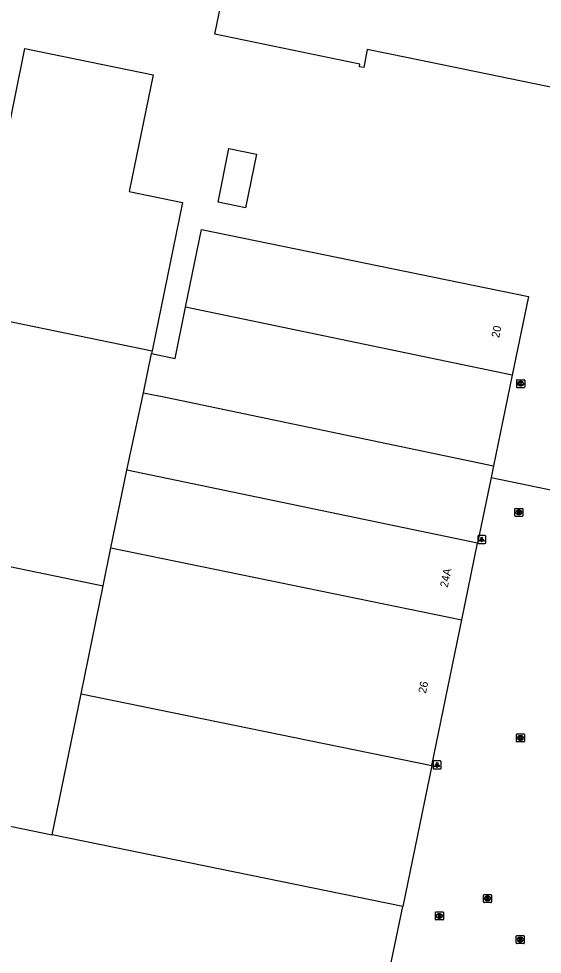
# Model space of a CAD drawing. Extents: x 157692 to 159670, y 381454 to 383289.
# Drawn here: x 158651.1 to 158716.5, y 382356.1 to 382472.9 of the extents above; entities that cross this region are included whole.
import ezdxf

# ---------------------------------------------------------------- set-up
doc = ezdxf.new("R2010")
doc.units = 0
for name, color, linetype in [('IMGEO_Kolk', 7, 'Continuous'), ('IMGEO_Lichtpunt', 7, 'Continuous'), ('IMGEO_Pand', 7, 'Continuous'), ('IMGEO_Pand_nummerreeks', 7, 'Continuous'), ('IMGEO_Pand_vergunning_verleend', 7, 'Continuous'), ('IMGEO_Rijbaan_lokaal_open', 7, 'Continuous'), ('IMGEO_Rioolput', 7, 'Continuous')]:
    doc.layers.add(name, color=color, linetype=linetype)

msp = doc.modelspace()

# ---------------------------------------------------------------- linework, layer by layer
at = {"layer": 'IMGEO_Kolk'}
for p, q in [((158713.31, 382426.88), (158713.31, 382427.74)), ((158713.38, 382427.81), (158714.23, 382427.81)), ((158713.79, 382427.59), (158713.82, 382427.59)), ((158714.31, 382427.74), (158714.31, 382426.88)), ((158714.23, 382426.81), (158713.38, 382426.81)), ((158713.82, 382427.03), (158713.79, 382427.03)), ((158713.28, 382382.64), (158713.28, 382383.5)), ((158713.35, 382383.57), (158714.21, 382383.57)), ((158713.77, 382383.35), (158713.79, 382383.35)), ((158714.28, 382383.5), (158714.28, 382382.64)), ((158714.21, 382382.57), (158713.35, 382382.57)), ((158713.79, 382382.79), (158713.76, 382382.79)), ((158709.17, 382362.59), (158709.17, 382363.44)), ((158709.24, 382363.52), (158710.09, 382363.52)), ((158709.66, 382363.3), (158709.68, 382363.3)), ((158710.17, 382363.44), (158710.17, 382362.59)), ((158710.09, 382362.52), (158709.24, 382362.52)), ((158709.68, 382362.74), (158709.65, 382362.74))]:
    msp.add_line(p, q, dxfattribs=at)
for points in [[(158713.31, 382426.88), (158713.31, 382427.74)], [(158713.38, 382427.81), (158714.23, 382427.81)], [(158713.63, 382427.51), (158713.75, 382427.51), (158713.75, 382427.36), (158713.88, 382427.51), (158714.04, 382427.51), (158713.9, 382427.36), (158714.05, 382427.11), (158713.9, 382427.11), (158713.81, 382427.28), (158713.75, 382427.21), (158713.75, 382427.11), (158713.63, 382427.11), (158713.63, 382427.51)], [(158714.31, 382427.74), (158714.31, 382426.88)], [(158714.23, 382426.81), (158713.38, 382426.81)], [(158713.28, 382382.64), (158713.28, 382383.5)], [(158713.35, 382383.57), (158714.21, 382383.57)], [(158713.6, 382383.27), (158713.72, 382383.27), (158713.72, 382383.12), (158713.85, 382383.27), (158714.02, 382383.27), (158713.87, 382383.12), (158714.02, 382382.87), (158713.87, 382382.87), (158713.79, 382383.03), (158713.72, 382382.97), (158713.72, 382382.87), (158713.6, 382382.87), (158713.6, 382383.27)], [(158714.28, 382383.5), (158714.28, 382382.64)], [(158714.21, 382382.57), (158713.35, 382382.57)], [(158709.17, 382362.59), (158709.17, 382363.44)], [(158709.24, 382363.52), (158710.09, 382363.52)], [(158709.49, 382363.22), (158709.61, 382363.22), (158709.61, 382363.07), (158709.74, 382363.22), (158709.91, 382363.22), (158709.76, 382363.07), (158709.91, 382362.82), (158709.76, 382362.82), (158709.68, 382362.98), (158709.61, 382362.92), (158709.61, 382362.82), (158709.49, 382362.82), (158709.49, 382363.22)], [(158710.17, 382363.44), (158710.17, 382362.59)], [(158710.09, 382362.52), (158709.24, 382362.52)]]:
    msp.add_lwpolyline(points, dxfattribs=at)
for centre, start, end in [((158713.38, 382427.74), 91.552, 178.448), ((158713.38, 382427.74), 91.552, 178.448), ((158714.23, 382427.74), 1.552, 88.448), ((158714.23, 382427.74), 1.552, 88.448), ((158713.38, 382426.89), 181.552, 268.448), ((158713.38, 382426.89), 181.552, 268.448), ((158714.23, 382426.89), 271.552, 358.448), ((158714.23, 382426.89), 271.552, 358.448), ((158713.35, 382383.49), 91.552, 178.448), ((158713.35, 382383.49), 91.552, 178.448), ((158714.2, 382383.49), 1.552, 88.448), ((158714.2, 382383.49), 1.552, 88.448), ((158713.35, 382382.65), 181.552, 268.448), ((158713.35, 382382.65), 181.552, 268.448), ((158714.2, 382382.65), 271.552, 358.448), ((158714.2, 382382.65), 271.552, 358.448), ((158709.24, 382363.44), 91.552, 178.448), ((158709.24, 382363.44), 91.552, 178.448), ((158710.09, 382363.44), 1.552, 88.448), ((158710.09, 382363.44), 1.552, 88.448), ((158709.24, 382362.59), 181.552, 268.448), ((158709.24, 382362.59), 181.552, 268.448), ((158710.09, 382362.59), 271.552, 358.448), ((158710.09, 382362.59), 271.552, 358.448)]:
    msp.add_arc(centre, 0.0765, start, end, dxfattribs=at)
for centre, major_axis, ratio, start_param, end_param in [((158713.79, 382427.31), (-0.387, 0.002), 0.722429, 4.712389, 7.853982), ((158713.82, 382427.31), (-0.39, 0.002), 0.717154, 1.570796, 4.712389), ((158713.77, 382383.07), (-0.387, 0.002), 0.722429, 4.712389, 7.853982), ((158713.79, 382383.07), (-0.39, 0.002), 0.717154, 1.570796, 4.712389), ((158709.65, 382363.02), (-0.387, 0.002), 0.722429, 4.712389, 7.853982), ((158709.68, 382363.02), (-0.39, 0.002), 0.717154, 1.570796, 4.712389)]:
    msp.add_ellipse(centre, major_axis=major_axis, ratio=ratio, start_param=start_param, end_param=end_param, dxfattribs=at)
at = {"layer": 'IMGEO_Lichtpunt'}
for p, q in [((158708.44, 382408.25), (158708.44, 382407.44)), ((158708.44, 382408.25), (158708.44, 382407.44)), ((158709.34, 382408.35), (158708.53, 382408.35)), ((158709.34, 382408.35), (158708.53, 382408.35)), ((158709.44, 382407.44), (158709.44, 382408.25)), ((158709.44, 382407.44), (158709.44, 382408.25)), ((158708.53, 382407.35), (158709.34, 382407.35)), ((158708.53, 382407.35), (158709.34, 382407.35)), ((158702.87, 382380.09), (158702.87, 382379.29)), ((158702.87, 382380.09), (158702.87, 382379.29)), ((158703.77, 382380.19), (158702.96, 382380.19)), ((158703.77, 382380.19), (158702.96, 382380.19)), ((158703.86, 382379.29), (158703.86, 382380.09)), ((158703.86, 382379.29), (158703.86, 382380.09)), ((158702.96, 382379.19), (158703.77, 382379.19)), ((158702.96, 382379.19), (158703.77, 382379.19))]:
    msp.add_line(p, q, dxfattribs=at)
for points in [[(158708.81, 382407.91), (158708.85, 382407.89), (158708.67, 382407.62), (158708.63, 382407.65), (158708.81, 382407.91)], [(158708.92, 382407.87), (158708.96, 382407.87), (158708.96, 382407.54), (158708.92, 382407.54), (158708.92, 382407.87)], [(158709.03, 382407.89), (158709.06, 382407.91), (158709.25, 382407.65), (158709.21, 382407.62), (158709.03, 382407.89)], [(158703.24, 382379.76), (158703.28, 382379.73), (158703.09, 382379.47), (158703.05, 382379.49), (158703.24, 382379.76)], [(158703.34, 382379.71), (158703.39, 382379.71), (158703.39, 382379.39), (158703.34, 382379.39), (158703.34, 382379.71)], [(158703.45, 382379.73), (158703.49, 382379.76), (158703.68, 382379.49), (158703.64, 382379.47), (158703.45, 382379.73)]]:
    msp.add_lwpolyline(points, dxfattribs=at)
for centre in [(158708.94, 382408.05), (158703.37, 382379.89)]:
    msp.add_circle(centre, 0.0994, dxfattribs=at)
for centre, start, end in [((158708.53, 382408.25), 90, 180), ((158708.53, 382408.25), 90, 180), ((158708.53, 382407.44), 180, 270), ((158708.53, 382407.44), 180, 270), ((158709.34, 382408.25), 0, 90), ((158709.34, 382408.25), 0, 90), ((158709.34, 382407.44), 270, 0), ((158709.34, 382407.44), 270, 360), ((158702.96, 382380.09), 90, 180), ((158702.96, 382380.09), 90, 180), ((158703.77, 382380.09), 0, 90), ((158703.77, 382380.09), 0, 90), ((158702.96, 382379.29), 180, 270), ((158702.96, 382379.29), 180, 270), ((158703.77, 382379.29), 270, 0), ((158703.77, 382379.29), 270, 360)]:
    msp.add_arc(centre, 0.0946, start, end, dxfattribs=at)
at = {"layer": 'IMGEO_Pand'}
for points in [[(158771.7, 382543.87), (158771.79, 382543.85), (158762.8, 382500), (158753.96, 382456.86), (158699.54, 382468.03), (158697.09, 382468.54), (158694.64, 382469.04), (158694.22, 382466.79), (158693.66, 382466.89), (158693.73, 382467.23), (158675.58, 382470.95), (158677.67, 382481.08), (158677.55, 382481.1), (158678.39, 382485.21), (158678.5, 382485.18), (158681.54, 382500), (158693.28, 382557.6), (158693.69, 382559.53), (158693.84, 382559.5)], [(158609.49, 382460.97), (158611.45, 382460.57), (158623.69, 382458.06), (158623.23, 382455.84), (158643.22, 382451.75), (158648.1, 382450.76), (158651.85, 382469.15), (158667.88, 382465.88), (158664.9, 382451.29), (158671.54, 382449.93), (158667.75, 382431.42)], [(158671.94, 382436.87), (158673.93, 382446.55), (158714.77, 382438.19), (158712.74, 382428.37)], [(158667.68, 382431.07), (158670.63, 382430.46), (158671.94, 382436.87)], [(158712.74, 382428.37), (158671.94, 382436.87)], [(158649.19, 382435.22), (158667.75, 382431.42)], [(158666.68, 382426.15), (158667.68, 382431.07)], [(158667.75, 382431.42), (158667.68, 382431.07)], [(158712.74, 382428.37), (158710.41, 382417.04)], [(158664.6, 382416.49), (158666.68, 382426.15)], [(158666.68, 382426.15), (158669.63, 382425.59), (158710.41, 382417.04)], [(158710.41, 382417.04), (158710.11, 382415.58)], [(158662.61, 382406.8), (158664.6, 382416.49)], [(158708.42, 382407.41), (158664.6, 382416.49)], [(158710.11, 382415.58), (158708.42, 382407.41)], [(158706.45, 382397.83), (158708.42, 382407.41)], [(158661.65, 382402.08), (158662.61, 382406.8)], [(158662.61, 382406.8), (158706.45, 382397.83)], [(158641.48, 382406.21), (158661.65, 382402.08)], [(158658.89, 382388.58), (158661.65, 382402.08)], [(158702.69, 382379.62), (158706.45, 382397.83)], [(158655.28, 382370.98), (158658.89, 382388.58)], [(158658.89, 382388.58), (158702.69, 382379.62)], [(158702.69, 382379.62), (158699.07, 382362.01)], [(158642.55, 382373.59), (158655.28, 382370.98)], [(158699.07, 382362.01), (158655.28, 382370.98)], [(158696.06, 382347.45), (158699.07, 382362.01)]]:
    msp.add_lwpolyline(points, dxfattribs=at)
at = {"layer": 'IMGEO_Pand_vergunning_verleend'}
msp.add_lwpolyline([(158679.44, 382449.26), (158676, 382449.96), (158677.36, 382456.68), (158680.8, 382455.98), (158679.44, 382449.26)], dxfattribs=at)
at = {"layer": 'IMGEO_Rijbaan_lokaal_open'}
msp.add_lwpolyline([(158710.11, 382415.58), (158729.81, 382411.52)], dxfattribs=at)
at = {"layer": 'IMGEO_Rioolput'}
for p, q in [((158713.08, 382410.82), (158713.08, 382411.67)), ((158713.15, 382411.74), (158714.01, 382411.74)), ((158713.59, 382410.96), (158713.56, 382410.96)), ((158713.57, 382411.52), (158713.59, 382411.52)), ((158714.08, 382411.67), (158714.08, 382410.82)), ((158714.01, 382410.74), (158713.15, 382410.74)), ((158703.15, 382360.41), (158703.15, 382361.26)), ((158703.23, 382361.34), (158704.08, 382361.34)), ((158703.64, 382361.12), (158703.67, 382361.12)), ((158704.15, 382361.26), (158704.15, 382360.41)), ((158704.08, 382360.34), (158703.23, 382360.34)), ((158703.66, 382360.56), (158703.64, 382360.56)), ((158713.32, 382358.39), (158714.18, 382358.39)), ((158713.25, 382357.46), (158713.25, 382358.32)), ((158714.18, 382357.39), (158713.32, 382357.39)), ((158713.76, 382357.61), (158713.73, 382357.61)), ((158713.74, 382358.17), (158713.76, 382358.17)), ((158714.25, 382358.32), (158714.25, 382357.46))]:
    msp.add_line(p, q, dxfattribs=at)
for points in [[(158713.08, 382410.82), (158713.08, 382411.67)], [(158713.15, 382411.74), (158714.01, 382411.74)], [(158713.67, 382411.44), (158713.42, 382411.44), (158713.42, 382411.04)], [(158713.42, 382411.04), (158713.54, 382411.04), (158713.54, 382411.2), (158713.55, 382411.2)], [(158713.59, 382411.36), (158713.54, 382411.36), (158713.54, 382411.28)], [(158713.54, 382411.28), (158713.59, 382411.28)], [(158713.6, 382411.17), (158713.67, 382411.04), (158713.81, 382411.04), (158713.74, 382411.17)], [(158714.08, 382411.67), (158714.08, 382410.82)], [(158714.01, 382410.74), (158713.15, 382410.74)], [(158703.15, 382360.41), (158703.15, 382361.26)], [(158703.23, 382361.34), (158704.08, 382361.34)], [(158703.74, 382361.03), (158703.49, 382361.04), (158703.49, 382360.64)], [(158703.49, 382360.64), (158703.61, 382360.64), (158703.61, 382360.8), (158703.63, 382360.8)], [(158703.67, 382360.96), (158703.61, 382360.96), (158703.61, 382360.87)], [(158703.61, 382360.87), (158703.67, 382360.87)], [(158703.67, 382360.77), (158703.74, 382360.64), (158703.88, 382360.64), (158703.82, 382360.76)], [(158704.15, 382361.26), (158704.15, 382360.41)], [(158704.08, 382360.34), (158703.23, 382360.34)], [(158713.32, 382358.39), (158714.18, 382358.39)], [(158713.25, 382357.46), (158713.25, 382358.32)], [(158714.18, 382357.39), (158713.32, 382357.39)], [(158713.84, 382358.09), (158713.59, 382358.09), (158713.59, 382357.69)], [(158713.59, 382357.69), (158713.71, 382357.69), (158713.71, 382357.85), (158713.72, 382357.85)], [(158713.76, 382358.01), (158713.71, 382358.01), (158713.71, 382357.93)], [(158713.71, 382357.93), (158713.76, 382357.93)], [(158713.77, 382357.82), (158713.84, 382357.69), (158713.98, 382357.69), (158713.91, 382357.82)], [(158714.25, 382358.32), (158714.25, 382357.46)]]:
    msp.add_lwpolyline(points, dxfattribs=at)
for centre, radius, start, end in [((158713.16, 382411.67), 0.0765, 91.552, 178.448), ((158713.16, 382411.67), 0.0765, 91.552, 178.448), ((158713.55, 382411.15), 0.0533, 26.0293, 88.6989), ((158713.6, 382411.26), 0.0964, 77.0061, 93.1865), ((158713.58, 382411.47), 0.19, 274.7715, 282.9687), ((158713.61, 382411.32), 0.0378, 276.6634, 79.6772), ((158713.67, 382411.33), 0.109, 350.3612, 89.416), ((158713.67, 382411.33), 0.112, 277.5842, 350.9817), ((158713.65, 382411.11), 0.108, 29.5134, 73.7905), ((158714, 382411.67), 0.0765, 1.552, 88.448), ((158714, 382411.67), 0.0765, 1.552, 88.448), ((158713.16, 382410.82), 0.0765, 181.552, 268.448), ((158713.16, 382410.82), 0.0765, 181.552, 268.448), ((158714, 382410.82), 0.0765, 271.552, 358.448), ((158714, 382410.82), 0.0765, 271.552, 358.448), ((158703.23, 382361.26), 0.0765, 91.552, 178.448), ((158703.23, 382361.26), 0.0765, 91.552, 178.448), ((158703.62, 382360.75), 0.0533, 26.0293, 88.6989), ((158703.67, 382360.86), 0.0964, 77.0061, 93.1865), ((158703.65, 382361.06), 0.19, 274.7715, 282.9687), ((158703.69, 382360.92), 0.0378, 276.6634, 79.6772), ((158703.74, 382360.92), 0.109, 350.3612, 89.416), ((158703.74, 382360.92), 0.112, 277.5842, 350.9817), ((158703.72, 382360.71), 0.108, 29.5134, 73.7905), ((158704.08, 382361.26), 0.0765, 1.552, 88.448), ((158704.08, 382361.26), 0.0765, 1.552, 88.448), ((158703.23, 382360.41), 0.0765, 181.552, 268.448), ((158703.23, 382360.41), 0.0765, 181.552, 268.448), ((158704.08, 382360.41), 0.0765, 271.552, 358.448), ((158704.08, 382360.41), 0.0765, 271.552, 358.448), ((158713.33, 382358.31), 0.0765, 91.552, 178.448), ((158713.33, 382358.31), 0.0765, 91.552, 178.448), ((158714.17, 382358.31), 0.0765, 1.552, 88.448), ((158714.17, 382358.31), 0.0765, 1.552, 88.448), ((158713.33, 382357.47), 0.0765, 181.552, 268.448), ((158713.33, 382357.47), 0.0765, 181.552, 268.448), ((158713.72, 382357.8), 0.0533, 26.0293, 88.6989), ((158713.77, 382357.91), 0.0964, 77.0061, 93.1865), ((158713.75, 382358.12), 0.19, 274.7715, 282.9687), ((158713.78, 382357.97), 0.0378, 276.6634, 79.6772), ((158713.84, 382357.98), 0.109, 350.3612, 89.416), ((158713.84, 382357.98), 0.112, 277.5842, 350.9817), ((158713.82, 382357.76), 0.108, 29.5134, 73.7905), ((158714.17, 382357.47), 0.0765, 271.552, 358.448), ((158714.17, 382357.47), 0.0765, 271.552, 358.448)]:
    msp.add_arc(centre, radius, start, end, dxfattribs=at)
for centre, major_axis, ratio, start_param, end_param in [((158713.57, 382411.24), (-0.387, 0.002), 0.722429, 4.712389, 7.853982), ((158713.59, 382411.24), (-0.39, 0.002), 0.717154, 1.570796, 4.712389), ((158703.64, 382360.84), (-0.387, 0.002), 0.722429, 4.712389, 7.853982), ((158703.66, 382360.84), (-0.39, 0.002), 0.717154, 1.570796, 4.712389), ((158713.74, 382357.89), (-0.387, 0.002), 0.722429, 4.712389, 7.853982), ((158713.76, 382357.89), (-0.39, 0.002), 0.717154, 1.570796, 4.712389)]:
    msp.add_ellipse(centre, major_axis=major_axis, ratio=ratio, start_param=start_param, end_param=end_param, dxfattribs=at)

# ---------------------------------------------------------------- texts
at = {"layer": 'IMGEO_Pand_nummerreeks'}
for s, rotation, p in [('20', 78.3545, (158711.12, 382432.98)), ('24A', 78.3571, (158704.69, 382401.8)), ('26', 78.354, (158701.97, 382388.57))]:
    msp.add_text(s, height=1, rotation=rotation, dxfattribs=at).set_placement(p)

doc.saveas('drawing.dxf')
